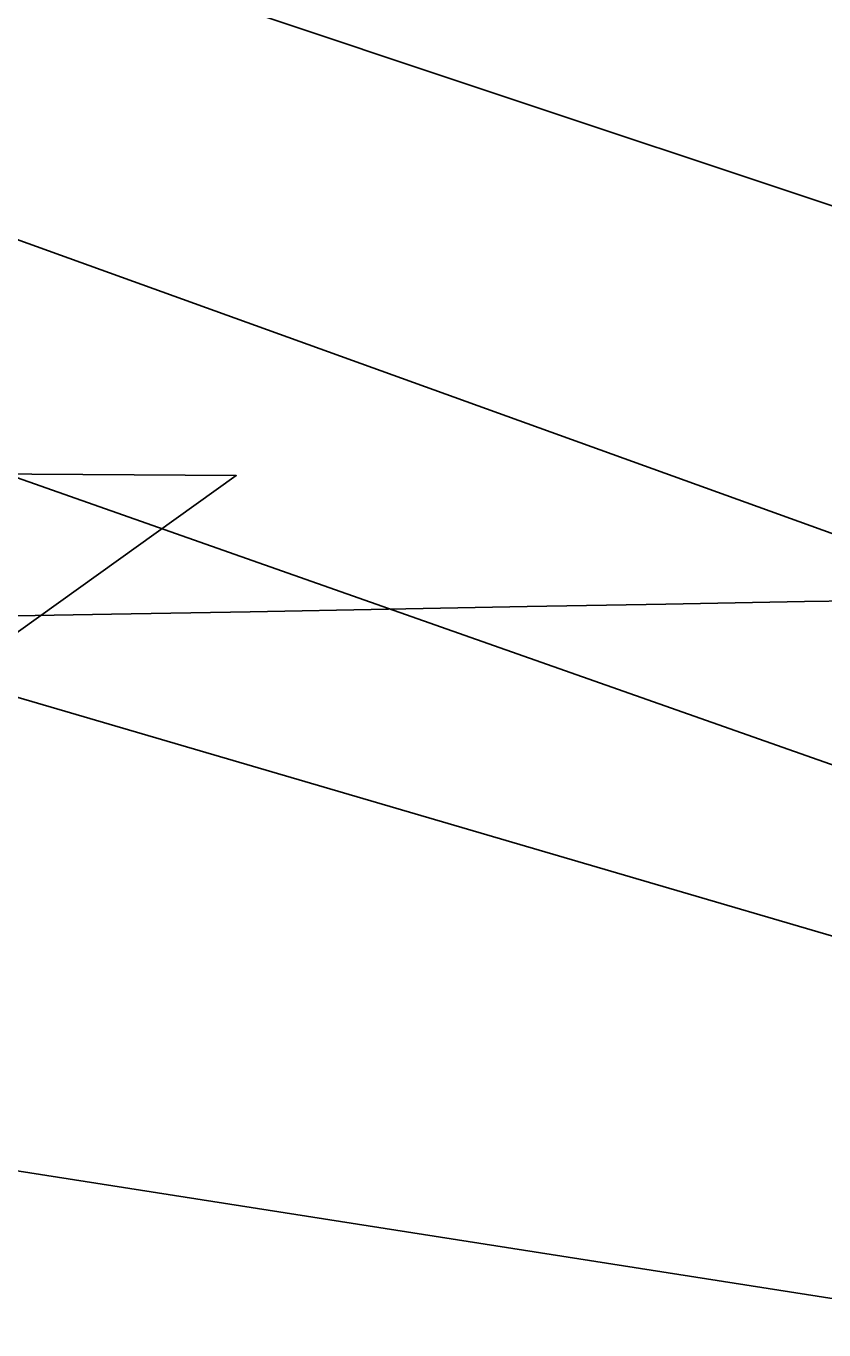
# Model space of a CAD drawing. Extents: x 3823584 to 3861785, y 301729 to 327625.
# Drawn here: x 3853405 to 3853524.4, y 319561.6 to 319756.6 of the extents above; entities that cross this region are included whole.
import ezdxf

# ---------------------------------------------------------------- set-up
doc = ezdxf.new("R2010")
doc.units = 0
for name, color, linetype in [('V-CHAN-NAID', 7, 'Continuous'), ('V-GRID-MAJR', 7, 'Continuous'), ('V-RIVR-EDGE', 7, 'Continuous'), ('V-TOPO-DPTH', 7, 'Continuous'), ('V-TOPO-MINR', 7, 'Continuous')]:
    doc.layers.add(name, color=color, linetype=linetype)

msp = doc.modelspace()

# ---------------------------------------------------------------- linework, layer by layer
at = {"layer": 'V-CHAN-NAID'}
msp.add_lwpolyline([(3853359.986, 319689.907), (3853436.478, 319689.364), (3853374.275, 319644.842)], dxfattribs=at)
at = {"layer": 'V-GRID-MAJR'}
msp.add_spline([(3827642.978, 319275.864), (3832951.406, 319355.783), (3838259.823, 319436.473), (3843568.228, 319517.936), (3848876.6210000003, 319600.17), (3854185.002, 319683.177), (3859493.3710000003, 319766.956), (3859493.372, 319766.956)], degree=3, dxfattribs=at)
at = {"layer": 'V-RIVR-EDGE'}
msp.add_spline([(3842841.53946351, 321100.2444347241), (3842868.291653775, 321083.9189782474), (3842887.6892579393, 321072.7014419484), (3842926.4988761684, 321056.09393629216), (3842950.7443803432, 321041.4649776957), (3842972.070096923, 321024.41507115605), (3842988.05147549, 321006.4071125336), (3843009.861621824, 320988.87037459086), (3843033.1286598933, 320971.33003417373), (3843055.431641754, 320956.7058788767), (3843078.7166921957, 320946.44999713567), (3843098.1263046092, 320940.08876662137), (3843142.744276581, 320915.69676181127), (3843156.320317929, 320906.9217883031), (3843166.981374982, 320897.6683891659), (3843193.6586345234, 320884.49031818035), (3843216.4556527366, 320873.2643761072), (3843237.304144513, 320859.61508444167), (3843254.7616280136, 320849.3736125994), (3843280.4712288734, 320837.65483499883), (3843294.0472702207, 320828.8798614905), (3843315.3825934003, 320815.7149995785), (3843374.5466670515, 320782.0599890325), (3843408.0191522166, 320767.4082147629), (3843439.065886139, 320753.73370577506), (3843485.1407498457, 320729.33809849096), (3843531.7072482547, 320707.3694432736), (3843569.0611755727, 320691.25117067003), (3843614.173183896, 320670.25737908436), (3843636.4845715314, 320659.0326378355), (3843664.610317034, 320642.45155032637), (3843700.9725691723, 320618.07995953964), (3843732.4905237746, 320598.57668278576), (3843761.5983378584, 320586.3638688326), (3843794.592397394, 320574.6270788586), (3843841.175707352, 320559.4572517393), (3843869.317063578, 320549.1893617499), (3843895.9979255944, 320537.4681824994), (3843934.800338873, 320517.9468933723), (3843983.776977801, 320488.68777535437), (3844036.6422638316, 320460.87594247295), (3844067.6974035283, 320450.60084753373), (3844099.230968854, 320437.41076829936), (3844147.2567606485, 320416.40977176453), (3844198.681966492, 320395.40036945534), (3844231.6640177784, 320378.80727369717), (3844260.7694302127, 320365.6231985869), (3844285.498163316, 320350.0217780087), (3844318.4718088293, 320330.0292682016), (3844340.7783931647, 320316.86200464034), (3844370.3634320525, 320301.2485758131), (3844413.0508899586, 320281.71768008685), (3844464.954521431, 320257.79329348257), (3844507.6347743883, 320235.34861428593), (3844559.533602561, 320209.4817053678), (3844611.925266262, 320186.5273790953), (3844641.5175100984, 320173.82773373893), (3844659.969070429, 320172.8108412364), (3844685.6966836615, 320168.37652231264), (3844698.8027051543, 320165.9159471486), (3844709.9638026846, 320162.48891412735), (3844717.7302894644, 320161.0128091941), (3844736.1746448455, 320157.0821332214), (3844761.8926514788, 320148.76276966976), (3844788.5771159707, 320138.49848215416), (3844802.1519564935, 320129.2378780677), (3844822.9884400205, 320110.732280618), (3844840.4399193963, 320098.0626558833), (3844854.9896235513, 320090.25654188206), (3844877.313019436, 320083.88810641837), (3844898.18072441, 320078.0089040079), (3844924.8844020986, 320075.51470574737), (3844948.1754566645, 320067.6869768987), (3844995.2407947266, 320051.0590572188), (3845092.7384626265, 320004.68278646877), (3845127.184610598, 319990.9998717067), (3845178.6014106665, 319966.59105534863), (3845233.9044561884, 319942.65826297), (3845254.287731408, 319937.2658919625), (3845267.870977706, 319931.4047019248), (3845279.993729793, 319924.09022262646), (3845291.1224050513, 319907.55116398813), (3845303.7043695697, 319889.5516111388), (3845313.880996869, 319880.7850434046), (3845344.425288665, 319860.31290714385), (3845386.1330796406, 319837.3849990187), (3845433.1780036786, 319812.50135950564), (3845466.1672599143, 319798.82204721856), (3845499.6433475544, 319785.6271646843), (3845540.393086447, 319768.0435945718), (3845605.4003377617, 319740.68737164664), (3845645.6500361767, 319717.2774354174), (3845675.7339147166, 319707.00474212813), (3845744.625009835, 319679.1532820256), (3845798.473565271, 319656.1953532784), (3845841.1718306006, 319641.0351327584), (3845897.9365711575, 319619.04126021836), (3845920.2491596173, 319608.302149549), (3845955.660564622, 319592.1886802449), (3845983.317491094, 319582.40762165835), (3846002.7283043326, 319576.5320217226), (3846033.7846448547, 319566.7425573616), (3846064.358957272, 319558.41118556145), (3846131.303927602, 319529.1076370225), (3846195.8315524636, 319504.1807678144), (3846263.751386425, 319476.3317093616), (3846288.980160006, 319466.5566548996), (3846319.068841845, 319458.2264839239), (3846370.0132204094, 319439.16080475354), (3846428.2480617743, 319422.5052661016), (3846482.097818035, 319400.03296793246), (3846515.073865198, 319381.01171928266), (3846564.070918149, 319360.0083210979), (3846597.555411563, 319350.21285261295), (3846665.495659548, 319330.61951399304), (3846718.3837612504, 319312.03466210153), (3846778.5491166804, 319290.5180143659), (3846834.3413952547, 319268.04091289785), (3846872.6737886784, 319254.834022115), (3846921.208026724, 319243.05880574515), (3847037.62727481, 319189.3512441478), (3847098.2818632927, 319169.290287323), (3847179.316124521, 319142.38006775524), (3847206.487420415, 319132.60020999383), (3847242.872488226, 319117.45560019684), (3847278.287495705, 319102.7990226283), (3847312.7192337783, 319083.288540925), (3847329.198251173, 319070.1356872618), (3847340.837774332, 319063.7936699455), (3847386.923445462, 319043.76873786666), (3847433.0175223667, 319027.1432198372), (3847490.7823438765, 319016.80207953), (3847613.538805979, 318972.79151877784), (3847679.0388928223, 318948.3478784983), (3847756.1893102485, 318921.9328961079), (3847807.621721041, 318903.8372772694), (3847852.2649103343, 318889.6435146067), (3847964.3663195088, 318857.31450588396), (3847994.445394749, 318845.09929028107), (3848035.6879691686, 318830.4283028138), (3848071.107779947, 318817.71424755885), (3848100.2227989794, 318808.4152170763), (3848132.7312279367, 318796.6796279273), (3848146.30366681, 318786.44776268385), (3848169.579110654, 318772.3068363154), (3848183.655192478, 318769.35822892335), (3848198.2241098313, 318769.32220417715), (3848227.38235856, 318777.5058745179), (3848252.6495585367, 318783.27099856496), (3848268.1897370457, 318783.23257216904), (3848285.6652329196, 318780.27555900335), (3848300.7029693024, 318773.4395053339), (3848320.582601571, 318760.7638764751), (3848336.5735867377, 318746.6409624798), (3848351.5861057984, 318729.6066666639), (3848359.334580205, 318720.84610305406), (3848374.8579471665, 318714.00884856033), (3848388.938832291, 318713.0027634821), (3848400.097528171, 318708.60446930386), (3848422.88854226, 318694.9503743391), (3848448.1281232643, 318689.5459950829), (3848489.3658943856, 318672.93248530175), (3848523.3252109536, 318658.7651407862), (3848566.5043035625, 318641.6611971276), (3848605.32112674, 318627.9674749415), (3848647.0541350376, 318615.2378089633), (3848684.418869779, 318603.4902115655), (3848723.2380946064, 318590.7677505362), (3848769.3333723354, 318574.627863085), (3848833.36816167, 318546.78841123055), (3848867.8143096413, 318533.1054964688), (3848904.6874096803, 318518.9309470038), (3848947.382072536, 318502.3138347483), (3849001.723463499, 318482.2684886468), (3849103.633835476, 318452.8784807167), (3849156.5315437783, 318438.1786734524), (3849190.018438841, 318429.3544661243), (3849235.138852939, 318411.7600885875), (3849274.432900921, 318394.6657515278), (3849315.1958488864, 318382.4241177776), (3849365.1857778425, 318370.15966835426), (3849404.0218142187, 318364.23603542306), (3849440.415287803, 318352.4908396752), (3849487.0034010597, 318339.26353486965), (3849538.9250449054, 318322.6236069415), (3849582.107739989, 318306.9765550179), (3849620.9257639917, 318293.7684634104), (3849669.9348251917, 318277.6213710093), (3849700.993567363, 318268.80316780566), (3849752.443990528, 318257.99200764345), (3849805.347702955, 318245.72035327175), (3849854.8556038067, 318234.9139964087), (3849902.416179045, 318222.16992053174), (3849946.5785410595, 318209.9198810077), (3850026.169119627, 318188.35520027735), (3850056.741030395, 318179.0525673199), (3850089.2530618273, 318168.7738699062), (3850137.2968659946, 318155.05733204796), (3850179.5155048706, 318142.3264652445), (3850231.4467553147, 318129.5715819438), (3850317.3289165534, 318099.249940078), (3850383.815875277, 318081.11709566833), (3850420.7045860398, 318073.25574372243), (3850467.790338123, 318064.8835438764), (3850492.5574976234, 318064.82230180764), (3850504.209029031, 318063.3365902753), (3850532.840819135, 318055.01002177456), (3850621.657177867, 318032.93689479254), (3850687.184883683, 318019.662757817), (3850711.45800683, 318016.20330252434), (3850744.9533076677, 318010.7785092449), (3850789.6109068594, 318002.4123135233), (3850833.787678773, 317995.98984094), (3850862.429075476, 317991.54831706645), (3850891.552500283, 317985.6487006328), (3850937.6561837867, 317972.90822723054), (3850986.173610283, 317954.3341827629), (3851054.5718698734, 317923.57014001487), (3851080.283872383, 317912.8226235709), (3851106.973140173, 317904.5008583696), (3851143.367814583, 317893.2412932), (3851177.3271311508, 317879.07394868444), (3851200.630193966, 317876.10252561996), (3851236.5656559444, 317875.52803400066), (3851266.1807154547, 317872.05536963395), (3851272.4951137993, 317872.52538948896), (3851284.1778666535, 317883.6660729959), (3851289.5258071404, 317886.0810168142), (3851297.785129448, 317887.51749452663), (3851306.0360459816, 317885.5545581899), (3851313.7953278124, 317881.164669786), (3851326.385698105, 317866.56453098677), (3851330.7455658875, 317862.183048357), (3851336.0802973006, 317859.2560558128), (3851351.621676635, 317859.7032599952), (3851365.6953568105, 317855.78339144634), (3851396.2684684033, 317846.9663890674), (3851418.1050328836, 317840.1135238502), (3851434.6044643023, 317835.21639002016), (3851457.903924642, 317830.78807522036), (3851490.914795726, 317825.8501133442), (3851530.7088841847, 317814.58214240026), (3851551.09576188, 317810.64666312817), (3851594.7784974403, 317800.8259773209), (3851617.5899255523, 317795.42760218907), (3851653.018142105, 317786.11296098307), (3851683.593655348, 317778.2672197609), (3851733.5859859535, 317766.9740314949), (3851760.7668884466, 317761.0792183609), (3851796.674731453, 317749.33522343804), (3851824.338862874, 317742.46794832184), (3851840.847900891, 317741.4558591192), (3851930.1594968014, 317723.26657593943), (3851979.6613935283, 317710.0320661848), (3852014.6051803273, 317701.204256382), (3852052.935172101, 317687.02610444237), (3852078.167548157, 317678.7079417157), (3852111.1700134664, 317670.3705657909), (3852145.6269688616, 317661.0583262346), (3852223.2906358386, 317645.8116463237), (3852251.450004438, 317642.8282150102), (3852298.5357565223, 317634.4560151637), (3852318.4346019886, 317629.5504755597), (3852350.9538383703, 317622.1855616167), (3852383.4742755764, 317615.30627825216), (3852407.2581656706, 317610.39113204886), (3852442.1995508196, 317600.5920610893), (3852460.642705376, 317596.17575453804), (3852492.1978855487, 317591.72702571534), (3852557.7243905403, 317577.96725816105), (3852588.790337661, 317572.0628384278), (3852639.745523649, 317557.3678344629), (3852677.11266004, 317546.59149822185), (3852709.146265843, 317539.22778510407), (3852778.0757873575, 317526.91650351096), (3852828.068117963, 317515.6233152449), (3852866.412519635, 317507.27273024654), (3852903.3000295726, 317498.92574772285), (3852971.2546874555, 317485.159976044), (3853029.49673377, 317471.41822086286), (3853053.775861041, 317470.3869184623), (3853067.863951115, 317472.2946168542), (3853084.859820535, 317471.76695740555), (3853119.3287841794, 317467.31102363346), (3853178.5661081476, 317463.27947837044), (3853226.6375312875, 317460.73244381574), (3853283.446702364, 317456.7069026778), (3853309.6647494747, 317454.213905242), (3853332.964209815, 317449.78559044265), (3853373.743969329, 317444.34278479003), (3853420.841729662, 317440.82689072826), (3853438.8148643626, 317442.72498252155), (3853449.504741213, 317445.12671726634), (3853457.2772321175, 317446.07876522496), (3853468.9311651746, 317445.5643148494), (3853484.4677412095, 317444.06899671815), (3853505.8234784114, 317439.15985463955), (3853578.1187908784, 317413.242511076), (3853649.4320347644, 317382.9568939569), (3853665.4518397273, 317380.48911384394), (3853691.668686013, 317377.5104858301), (3853715.9334033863, 317370.65161648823), (3853745.037614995, 317356.98191079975), (3853758.626865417, 317353.5488736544), (3853777.0808273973, 317353.5032423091), (3853792.137776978, 317354.43727789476), (3853804.762971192, 317353.92042586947), (3853814.9564100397, 317351.9526862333), (3853825.1474472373, 317349.0136854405), (3853833.8719861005, 317342.19324249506), (3853838.212640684, 317330.0416706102), (3853842.542487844, 317313.5194235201), (3853842.5172705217, 317303.32118137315), (3853841.0279565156, 317290.21275823), (3853837.1068871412, 317275.6534474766), (3853833.185817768, 317261.09413672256), (3853832.6893797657, 317256.7246623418), (3853833.167805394, 317253.8096780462), (3853842.870810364, 317249.90061692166), (3853850.6445020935, 317251.3382954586), (3853861.83201777, 317258.59513516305), (3853874.481228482, 317267.79089470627), (3853878.8687152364, 317274.57891538), (3853885.7143755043, 317293.5016963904), (3853891.570762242, 317305.14242037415), (3853902.7642820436, 317314.8274129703), (3853910.5427770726, 317318.20761382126), (3853925.6009274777, 317319.62727998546), (3853947.935130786, 317317.6295197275), (3853964.9201927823, 317312.7311850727), (3853976.0704828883, 317304.93347684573), (3853977.033338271, 317301.53166114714), (3853977.0189283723, 317295.7040942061), (3853962.849182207, 317260.7735164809), (3853962.359949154, 317259.3178255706), (3853973.5186450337, 317254.9195313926), (3853974.4923078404, 317255.88839089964), (3853985.220611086, 317273.8303041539), (3853996.4213358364, 317286.4290802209), (3854006.1459556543, 317291.2613695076), (3854013.9208482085, 317293.18467862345), (3854024.119090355, 317293.1594613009), (3854039.1688349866, 317291.17971341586), (3854062.4682953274, 317286.75139861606), (3854090.128824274, 317278.4272317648), (3854103.2264399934, 317272.56724255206), (3854117.7833490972, 317267.67491202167), (3854137.6785920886, 317261.31248068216), (3854149.322918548, 317256.9129856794), (3854160.4900202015, 317255.91410555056), (3854172.621178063, 317251.99904030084), (3854187.6697218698, 317249.5336618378), (3854208.5398284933, 317244.62572058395), (3854239.6033739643, 317237.7500396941), (3854270.188493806, 317233.78934309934), (3854295.444886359, 317235.18379194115), (3854316.8030252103, 317231.2459110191), (3854345.9240483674, 317224.3750334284), (3854376.4959591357, 317215.0724004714), (3854404.636114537, 317204.31887990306), (3854422.5744253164, 317192.13368492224), (3854456.0409063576, 317175.05375776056), (3854479.324755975, 317164.3122454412), (3854512.3248196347, 317155.0036083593), (3854552.605739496, 317144.22006716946), (3854583.670485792, 317137.8300168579), (3854607.929199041, 317128.5429946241), (3854626.3675502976, 317122.18416575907), (3854651.128705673, 317119.69477079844), (3854669.097037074, 317119.65034027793), (3854682.204259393, 317117.6753956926), (3854697.7324296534, 317112.78066351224), (3854731.213320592, 317101.5283032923), (3854780.705610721, 317084.4087489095), (3854814.6769355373, 317075.0977101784), (3854853.496160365, 317062.3752491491), (3854876.79922318, 317059.4038260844), (3854908.365210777, 317059.32577246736), (3854930.205377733, 317053.9297989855), (3854954.4652918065, 317045.12840733), (3854992.79768523, 317031.92151654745), (3855018.5204951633, 317025.54467530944), (3855045.212164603, 317018.1941712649), (3855069.962512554, 317011.33410109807), (3855098.5943026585, 317003.0075325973), (3855144.6847770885, 316984.92512283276), (3855179.121318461, 316967.3571634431), (3855201.4303044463, 316955.1611610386), (3855224.730965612, 316951.2184768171), (3855238.815453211, 316951.669283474), (3855266.4951953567, 316951.1152058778), (3855288.8245953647, 316947.17492330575), (3855307.2653482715, 316941.787355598), (3855334.4402466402, 316933.4643895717), (3855365.9786152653, 316922.2168326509), (3855391.699023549, 316914.8687302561), (3855424.225464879, 316910.41759978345), (3855463.0723086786, 316908.8646420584), (3855500.9382847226, 316903.42904135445), (3855550.927012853, 316890.6789613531), (3855585.3827674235, 316880.88109121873), (3855613.0384930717, 316870.6144020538), (3855645.0540865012, 316855.9662302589), (3855692.1110187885, 316835.93889653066), (3855730.429002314, 316816.904438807), (3855763.902688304, 316802.73829511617), (3855794.4721974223, 316792.4644010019), (3855845.9178172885, 316779.71071852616), (3855892.0178983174, 316765.5133533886), (3855946.353285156, 316743.03985439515), (3855993.3886025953, 316714.271170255), (3856071.467051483, 316670.3710853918), (3856089.417370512, 316663.0421961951), (3856107.8605250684, 316658.62588964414), (3856121.4389680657, 316650.8221772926), (3856142.287459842, 316637.172885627), (3856156.3551358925, 316630.8248641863), (3856184.4868855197, 316616.671929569), (3856216.019250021, 316602.9962197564), (3856256.2893624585, 316587.8420033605), (3856306.7565162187, 316572.1769390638), (3856351.4105129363, 316562.35385160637), (3856435.853794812, 316539.3202708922), (3856494.089837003, 316523.15036281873), (3856538.2509981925, 316510.41469271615), (3856585.8007660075, 316493.2999416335), (3856618.30559249, 316480.1074607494), (3856653.2433751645, 316468.8514980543), (3856673.1434214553, 316464.4315890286), (3856704.208167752, 316458.0415387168), (3856732.3543272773, 316449.71617104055), (3856785.735264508, 316434.0439017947), (3856807.5790339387, 316430.10482004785), (3856837.672519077, 316423.717171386), (3856870.1773455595, 316410.5246905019), (3856899.7779951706, 316401.22445919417), (3856934.7157778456, 316389.9684964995), (3857040.986017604, 316356.1970059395), (3857080.2824672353, 316340.07393003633), (3857124.9136482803, 316321.0238615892), (3857148.672321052, 316305.9104732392), (3857160.2926310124, 316291.798366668), (3857170.934474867, 316274.77487827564), (3857176.229579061, 316255.82207664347), (3857179.0713130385, 316226.6770369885), (3857180.5161965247, 316221.8171287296), (3857182.4335015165, 316211.6140832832), (3857188.7370924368, 316207.7134279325), (3857198.9353345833, 316207.6882106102), (3857203.8012469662, 316211.56124698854), (3857208.6587535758, 316212.03486931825), (3857222.246803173, 316208.11620159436), (3857260.0803569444, 316189.568575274), (3857281.900109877, 316175.9168819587), (3857296.9330429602, 316167.13830597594), (3857323.6030975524, 316151.0464515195), (3857337.1983520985, 316150.0415672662), (3857353.2241611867, 316150.0019400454), (3857380.4374859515, 316157.21915252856), (3857385.3045991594, 316161.5778194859), (3857386.299876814, 316171.2880294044), (3857386.817929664, 316184.398854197), (3857392.679119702, 316197.9821004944), (3857402.406141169, 316203.7856509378), (3857414.5541105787, 316206.6694137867), (3857433.006871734, 316206.1381518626), (3857452.4164841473, 316199.77692134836), (3857489.2991907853, 316189.4874165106), (3857539.773549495, 316176.73613568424), (3857578.1215536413, 316169.8424424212), (3857601.4186123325, 316164.4428664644), (3857617.912039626, 316157.11757974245), (3857635.84914958, 316144.44675418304), (3857650.8472587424, 316121.58489142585), (3857656.6303951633, 316103.6021501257), (3857659.017720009, 316087.08470633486)], degree=3, dxfattribs=at)
at = {"layer": 'V-TOPO-DPTH'}
for points in [[(3852146.9078168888, 320155.329896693), (3852253.314323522, 320123.34339171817), (3852359.413049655, 320090.3894141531), (3852465.0501050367, 320055.9842277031), (3852570.379379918, 320020.61156866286), (3852745.47240512, 319960.4716132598), (3852763.8322293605, 319954.1340145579), (3852782.1789705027, 319947.75894940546), (3852800.506086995, 319941.3276845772), (3852818.820120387, 319934.85895329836), (3852929.657172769, 319895.51886424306), (3853003.332821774, 319869.2217373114), (3853076.9456752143, 319842.7509478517), (3853150.4643353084, 319816.0196645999), (3853720.862897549, 319610.2937612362), (3853749.921632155, 319601.9033826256), (3853779.0509300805, 319593.772468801), (3853808.2860729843, 319586.03075215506), (3853837.591779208, 319578.54850029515), (3854501.134666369, 319413.84006729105)], [(3854501.134666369, 319413.84006729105), (3853837.591779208, 319578.54850029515), (3853808.2860729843, 319586.03075215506), (3853779.0509300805, 319593.772468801), (3853749.921632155, 319601.9033826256), (3853720.862897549, 319610.2937612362), (3853150.4643353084, 319816.0196645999), (3853076.9456752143, 319842.7509478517), (3853003.332821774, 319869.2217373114), (3852929.657172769, 319895.51886424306), (3852818.820120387, 319934.85895329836), (3852800.506086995, 319941.3276845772), (3852782.1789705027, 319947.75894940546), (3852763.8322293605, 319954.1340145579), (3852745.47240512, 319960.4716132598), (3852570.379379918, 320020.61156866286), (3852465.0501050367, 320055.9842277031), (3852359.413049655, 320090.3894141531), (3852253.314323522, 320123.34339171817), (3852146.9078168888, 320155.329896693)], [(3854303.2918910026, 319413.36694818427), (3853679.890771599, 319576.31709295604), (3853665.3876107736, 319580.167398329), (3853650.904750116, 319584.09150652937), (3853636.452339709, 319588.12631897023), (3853622.020229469, 319592.2349342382), (3853094.006585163, 319746.9479176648), (3852982.963291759, 319780.65268358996), (3852794.2554336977, 319838.4227665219), (3852776.254390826, 319843.74507236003), (3852758.190425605, 319848.83559688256), (3852740.032076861, 319853.5784494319), (3852721.8108057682, 319858.0895206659), (3852438.0029033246, 319925.46775817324), (3852346.242030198, 319946.68622140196), (3852254.3254533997, 319967.18683209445), (3852162.1753210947, 319986.6106639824)], [(3852162.1753210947, 319986.6106639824), (3852254.3254533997, 319967.18683209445), (3852346.242030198, 319946.68622140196), (3852438.0029033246, 319925.46775817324), (3852721.8108057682, 319858.0895206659), (3852740.032076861, 319853.5784494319), (3852758.190425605, 319848.83559688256), (3852776.254390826, 319843.74507236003), (3852794.2554336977, 319838.4227665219), (3852982.963291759, 319780.65268358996), (3853094.006585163, 319746.9479176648), (3853622.020229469, 319592.2349342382), (3853636.452339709, 319588.12631897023), (3853650.904750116, 319584.09150652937), (3853665.3876107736, 319580.167398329), (3853679.890771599, 319576.31709295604), (3854303.2918910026, 319413.36694818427)], [(3853874.7266851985, 319484.3139971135), (3853796.4529848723, 319504.70169333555), (3853669.1910919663, 319537.98324502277), (3853654.562200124, 319541.7836848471), (3853639.925218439, 319545.5524938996), (3853625.2761019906, 319549.27385679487), (3853610.6188957, 319552.96358891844), (3852870.0101448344, 319668.94017503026), (3852853.194423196, 319670.51610919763), (3852836.4196228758, 319672.7129705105), (3852744.8848739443, 319687.2865665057), (3852732.4660202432, 319689.3733046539), (3852720.073890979, 319691.60166852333), (3852707.7218483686, 319694.042470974), (3852695.396530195, 319696.6248991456), (3851944.6863320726, 319860.6563223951)], [(3851944.6863320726, 319860.6563223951), (3852695.396530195, 319696.6248991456), (3852707.7218483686, 319694.042470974), (3852720.073890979, 319691.60166852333), (3852732.4660202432, 319689.3733046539), (3852744.8848739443, 319687.2865665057), (3852836.4196228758, 319672.7129705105), (3852853.194423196, 319670.51610919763), (3852870.0101448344, 319668.94017503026), (3853610.6188957, 319552.96358891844), (3853625.2761019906, 319549.27385679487), (3853639.925218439, 319545.5524938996), (3853654.562200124, 319541.7836848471), (3853669.1910919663, 319537.98324502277), (3853796.4529848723, 319504.70169333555), (3853874.7266851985, 319484.3139971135)]]:
    msp.add_lwpolyline(points, dxfattribs=at)
at = {"layer": 'V-TOPO-MINR'}
for points in [[(3854084.034814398, 319562.1147515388), (3853705.9202571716, 319671.1839969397), (3853691.121120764, 319675.548109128), (3853676.358098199, 319680.02872148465), (3853661.649246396, 319684.6840840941), (3853646.9765084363, 319689.455946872), (3853534.90875299, 319726.6388172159), (3853464.2548668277, 319750.16586079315), (3853393.6351607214, 319773.79469267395), (3853323.066724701, 319797.5762070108), (3853252.532468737, 319821.45950965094), (3852856.5667074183, 319956.0132545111), (3852823.121109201, 319967.34090355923), (3852789.660408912, 319978.6236155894), (3852756.1770555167, 319989.8389220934), (3852722.6786000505, 320001.0092915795), (3852680.050805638, 320015.17624510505), (3852625.159562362, 320033.18400463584), (3852570.1782462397, 320050.90862499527), (3852515.0618208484, 320068.2085365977), (3852459.8553226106, 320085.22530902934), (3852004.456961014, 320223.67525864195)], [(3854501.134666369, 319413.84006729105), (3853837.591779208, 319578.54850029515), (3853808.2860729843, 319586.03075215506), (3853779.0509300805, 319593.772468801), (3853749.921632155, 319601.9033826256), (3853720.862897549, 319610.2937612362), (3853150.4643353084, 319816.0196645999), (3853076.9456752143, 319842.7509478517), (3853003.332821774, 319869.2217373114), (3852929.657172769, 319895.51886424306), (3852818.820120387, 319934.85895329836), (3852800.506086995, 319941.3276845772), (3852782.1789705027, 319947.75894940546), (3852763.8322293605, 319954.1340145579), (3852745.47240512, 319960.4716132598), (3852570.379379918, 320020.61156866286), (3852465.0501050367, 320055.9842277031), (3852359.413049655, 320090.3894141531), (3852253.314323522, 320123.34339171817), (3852146.9078168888, 320155.329896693)], [(3854123.6308651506, 319479.6543739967), (3853667.8290647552, 319597.49238145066), (3853661.73506026, 319599.09894721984), (3853655.6517171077, 319600.7441993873), (3853649.5843659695, 319602.4474811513), (3852913.558374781, 319861.64876662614), (3852894.747326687, 319868.6354412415), (3852875.946312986, 319875.6489273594), (3852857.160350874, 319882.70263073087), (3852838.3844231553, 319889.78314560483), (3852814.2355810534, 319898.91934389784), (3852807.5374519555, 319901.44071733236), (3852800.8337919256, 319903.94722297), (3852794.121835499, 319906.4314269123), (3852787.4043481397, 319908.9007630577), (3852777.5531881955, 319912.50345367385), (3852775.7563489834, 319913.1581239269), (3852772.159014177, 319914.4573404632), (3852770.3585185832, 319915.10188674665), (3852280.235670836, 320089.8907685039), (3852222.251037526, 320110.0366544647), (3852164.0589696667, 320129.5466296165)], [(3854303.2918910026, 319413.36694818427), (3853679.890771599, 319576.31709295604), (3853665.3876107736, 319580.167398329), (3853650.904750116, 319584.09150652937), (3853636.452339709, 319588.12631897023), (3853622.020229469, 319592.2349342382), (3853094.006585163, 319746.9479176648), (3852982.963291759, 319780.65268358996), (3852794.2554336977, 319838.4227665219), (3852776.254390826, 319843.74507236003), (3852758.190425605, 319848.83559688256), (3852740.032076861, 319853.5784494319), (3852721.8108057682, 319858.0895206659), (3852438.0029033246, 319925.46775817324), (3852346.242030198, 319946.68622140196), (3852254.3254533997, 319967.18683209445), (3852162.1753210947, 319986.6106639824)], [(3853874.7266851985, 319484.3139971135), (3853796.4529848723, 319504.70169333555), (3853669.1910919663, 319537.98324502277), (3853654.562200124, 319541.7836848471), (3853639.925218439, 319545.5524938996), (3853625.2761019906, 319549.27385679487), (3853610.6188957, 319552.96358891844), (3852870.0101448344, 319668.94017503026), (3852853.194423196, 319670.51610919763), (3852836.4196228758, 319672.7129705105), (3852744.8848739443, 319687.2865665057), (3852732.4660202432, 319689.3733046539), (3852720.073890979, 319691.60166852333), (3852707.7218483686, 319694.042470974), (3852695.396530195, 319696.6248991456), (3851944.6863320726, 319860.6563223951)]]:
    msp.add_lwpolyline(points, dxfattribs=at)

doc.saveas('drawing.dxf')
